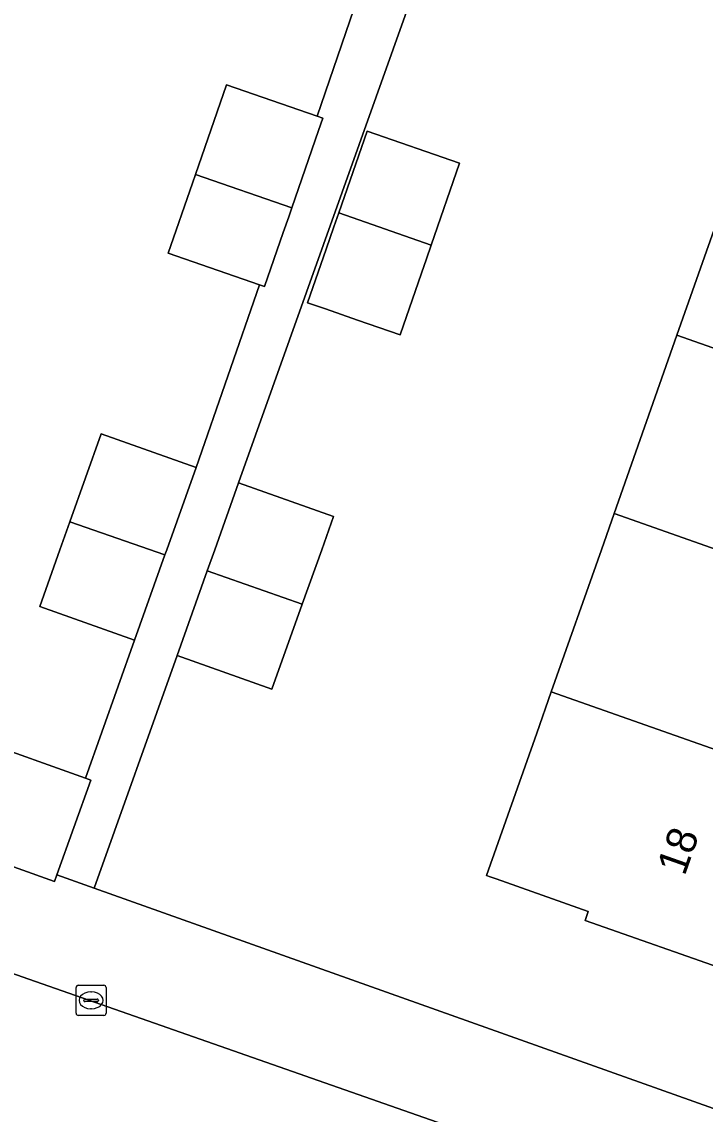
# Model space of a CAD drawing. Extents: x 163266 to 164362, y 381528 to 382286.
# Drawn here: x 163678.77 to 163701.49, y 381731.23 to 381767.56 of the extents above; entities that cross this region are included whole.
import ezdxf

# ---------------------------------------------------------------- set-up
doc = ezdxf.new("R2010")
doc.units = 0
for name, color, linetype in [('IMGEO_Erf', 7, 'Continuous'), ('IMGEO_Kolk', 7, 'Continuous'), ('IMGEO_Pand', 7, 'Continuous'), ('IMGEO_Pand_nummerreeks', 7, 'Continuous'), ('IMGEO_Rijbaan_lokaal_open', 7, 'Continuous'), ('IMGEO_Voetpad_open', 7, 'Continuous')]:
    doc.layers.add(name, color=color, linetype=linetype)

msp = doc.modelspace()

# ---------------------------------------------------------------- linework, layer by layer
at = {"layer": 'IMGEO_Erf'}
for points in [[(163726.054, 381797.778), (163722.417, 381799.071), (163719.576, 381790.993), (163721.507, 381790.314), (163719.249, 381783.902), (163717.161, 381777.97), (163715.072, 381772.037), (163712.983, 381766.104), (163710.894, 381760.171), (163708.805, 381754.237), (163707.313, 381750), (163706.716, 381748.305), (163704.627, 381742.372), (163702.369, 381735.958), (163697.504, 381737.67), (163697.61, 381737.97), (163694.543, 381739.049)], [(163654.407, 381748.271), (163655.729, 381747.8), (163672.674, 381741.768), (163673.8, 381744.928), (163680.889, 381742.403), (163682.521, 381746.988), (163679.366, 381748.112), (163680.039, 381750), (163680.371, 381750.934), (163681.413, 381753.858), (163684.568, 381752.734), (163686.678, 381758.808), (163683.635, 381759.864), (163684.442, 381762.191), (163684.543, 381762.481), (163685.579, 381765.465), (163688.592, 381764.42), (163690.634, 381770.392), (163687.948, 381771.31), (163689.033, 381774.482), (163689.96, 381777.195)], [(163692.255, 381769.838), (163685.981, 381752.231), (163689.137, 381751.107), (163688.743, 381750), (163688.096, 381748.185), (163687.09, 381745.361), (163683.934, 381746.485), (163681.177, 381738.741), (163702.269, 381731.232)], [(163694.543, 381739.049), (163694.351, 381739.117), (163694.224, 381739.161), (163695.893, 381743.897), (163696.378, 381745.273), (163698.043, 381750), (163698.468, 381751.206), (163700.558, 381757.138), (163702.649, 381763.071)]]:
    msp.add_lwpolyline(points, dxfattribs=at)
msp.add_lwpolyline([(163689.311, 381761.205), (163690.255, 381763.924), (163693.33, 381762.856), (163692.386, 381760.137), (163692.225, 381759.673), (163692.062, 381759.203), (163691.349, 381757.151), (163689.933, 381757.643), (163688.873, 381758.011), (163688.274, 381758.219), (163688.893, 381760.002), (163689.15, 381760.741)], close=True, dxfattribs=at)
at = {"layer": 'IMGEO_Kolk'}
for p, q in [((163680.574, 381734.586), (163680.574, 381735.438)), ((163680.649, 381735.512), (163681.501, 381735.512)), ((163681.575, 381735.438), (163681.575, 381734.586)), ((163680.833, 381735.006), (163680.833, 381735.018)), ((163681.271, 381734.969), (163680.873, 381734.969)), ((163680.876, 381735.055), (163681.274, 381735.055)), ((163681.062, 381735.292), (163681.087, 381735.292)), ((163681.317, 381735.018), (163681.317, 381735.006)), ((163681.085, 381734.732), (163681.06, 381734.732)), ((163681.501, 381734.512), (163680.649, 381734.512))]:
    msp.add_line(p, q, dxfattribs=at)
for points in [[(163680.574, 381734.586), (163680.574, 381735.438)], [(163680.649, 381735.512), (163681.501, 381735.512)], [(163681.575, 381735.438), (163681.575, 381734.586)], [(163681.501, 381734.512), (163680.649, 381734.512)]]:
    msp.add_lwpolyline(points, dxfattribs=at)
for centre, radius, start, end in [((163680.651, 381735.436), 0.0765, 91.552, 178.448), ((163680.651, 381735.436), 0.0765, 91.552, 178.448), ((163681.499, 381735.436), 0.0765, 1.552, 88.448), ((163681.499, 381735.436), 0.0765, 1.552, 88.448), ((163680.873, 381735.015), 0.0403, 85.8775, 175.7526), ((163680.87, 381735.005), 0.0366, 178.938, 274.7102), ((163681.274, 381735.012), 0.043, 264.8664, 352.4533), ((163681.278, 381735.017), 0.0386, 1.7309, 96.639), ((163680.651, 381734.588), 0.0765, 181.552, 268.448), ((163680.651, 381734.588), 0.0765, 181.552, 268.448), ((163681.499, 381734.588), 0.0765, 271.552, 358.448), ((163681.499, 381734.588), 0.0765, 271.552, 358.448)]:
    msp.add_arc(centre, radius, start, end, dxfattribs=at)
for centre, major_axis, ratio, start_param, end_param in [((163681.061, 381735.012), (-0.387, 0.002), 0.722429, 4.712389, 7.853982), ((163681.086, 381735.012), (-0.39, 0.002), 0.717154, 1.570796, 4.712389)]:
    msp.add_ellipse(centre, major_axis=major_axis, ratio=ratio, start_param=start_param, end_param=end_param, dxfattribs=at)
at = {"layer": 'IMGEO_Pand'}
for points in [[(163688.592, 381764.42), (163685.579, 381765.465), (163684.543, 381762.481), (163687.746, 381761.37), (163688.64, 381763.944), (163688.782, 381764.354)], [(163689.311, 381761.205), (163692.386, 381760.137), (163693.33, 381762.856), (163690.255, 381763.924)], [(163708.805, 381754.237), (163710.894, 381760.171), (163702.649, 381763.071), (163700.558, 381757.138)], [(163687.746, 381761.37), (163684.543, 381762.481), (163684.442, 381762.191), (163683.635, 381759.864), (163686.678, 381758.808), (163686.838, 381758.752), (163687.464, 381760.556), (163687.646, 381761.079)], [(163692.386, 381760.137), (163689.311, 381761.205), (163689.15, 381760.741), (163688.893, 381760.002), (163688.274, 381758.219), (163688.873, 381758.011), (163689.933, 381757.643), (163691.349, 381757.151), (163692.062, 381759.203), (163692.225, 381759.673)], [(163708.805, 381754.237), (163700.558, 381757.138), (163698.468, 381751.206), (163701.898, 381750), (163706.716, 381748.305), (163707.313, 381750)], [(163680.371, 381750.934), (163683.532, 381749.826), (163683.594, 381750), (163684.568, 381752.734), (163681.413, 381753.858)], [(163688.096, 381748.185), (163688.743, 381750), (163689.137, 381751.107), (163685.981, 381752.231), (163685.186, 381750), (163684.936, 381749.297)], [(163680.371, 381750.934), (163680.039, 381750), (163679.366, 381748.112), (163682.521, 381746.988), (163683.532, 381749.826)], [(163696.378, 381745.273), (163704.627, 381742.372), (163706.716, 381748.305), (163701.898, 381750), (163698.468, 381751.206), (163698.043, 381750)], [(163688.096, 381748.185), (163684.936, 381749.297), (163683.934, 381746.485), (163687.09, 381745.361)], [(163704.627, 381742.372), (163696.378, 381745.273), (163695.893, 381743.897), (163694.224, 381739.161), (163694.351, 381739.117), (163694.543, 381739.049), (163697.61, 381737.97), (163697.504, 381737.67), (163702.369, 381735.958)], [(163680.889, 381742.403), (163673.8, 381744.928), (163672.674, 381741.768), (163672.598, 381741.556), (163679.863, 381738.968), (163679.939, 381739.182), (163681.065, 381742.34)]]:
    msp.add_lwpolyline(points, close=True, dxfattribs=at)
at = {"layer": 'IMGEO_Rijbaan_lokaal_open'}
msp.add_lwpolyline([(163658.899, 381742.752), (163654.429, 381744.322), (163652.132, 381737.784), (163673.109, 381730.393), (163679.468, 381728.152), (163693.576, 381723.182), (163697.64, 381721.621), (163699.958, 381728.351), (163698.123, 381729.013), (163696.505, 381729.58)], close=True, dxfattribs=at)
at = {"layer": 'IMGEO_Voetpad_open'}
msp.add_lwpolyline([(163692.255, 381769.838), (163691.497, 381770.097), (163690.634, 381770.392), (163688.592, 381764.42), (163688.782, 381764.354), (163688.64, 381763.944), (163687.746, 381761.37), (163687.646, 381761.079), (163687.464, 381760.556), (163686.838, 381758.752), (163686.678, 381758.808), (163684.568, 381752.734), (163683.594, 381750), (163683.532, 381749.826), (163682.521, 381746.988), (163680.889, 381742.403), (163681.065, 381742.34), (163679.939, 381739.182), (163681.177, 381738.741), (163683.934, 381746.485), (163684.936, 381749.297), (163685.186, 381750), (163685.981, 381752.231)], close=True, dxfattribs=at)
for points in [[(163681.177, 381738.741), (163679.939, 381739.182), (163679.863, 381738.968), (163672.598, 381741.556), (163672.674, 381741.768), (163655.729, 381747.8), (163654.429, 381744.322), (163658.899, 381742.752), (163696.505, 381729.58), (163698.123, 381729.013), (163699.958, 381728.351), (163701.495, 381727.796)], [(163702.269, 381731.232), (163681.177, 381738.741)]]:
    msp.add_lwpolyline(points, dxfattribs=at)

# ---------------------------------------------------------------- texts
at = {"layer": 'IMGEO_Pand_nummerreeks'}
msp.add_text('18', height=1, rotation=70.6056, dxfattribs=at).set_placement((163700.812, 381739.124))

doc.saveas('drawing.dxf')
